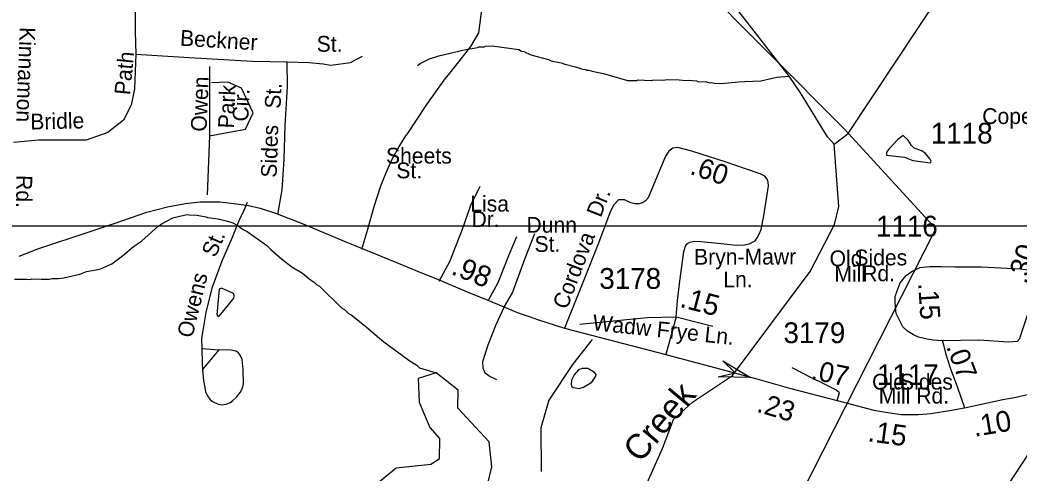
# Model space of a CAD drawing. Extents: x 1547597 to 1699558, y 810033 to 920809.
# Drawn here: x 1595166 to 1601176, y 829821 to 832546 of the extents above; entities that cross this region are included whole.
import ezdxf

# ---------------------------------------------------------------- set-up
doc = ezdxf.new("R2010")
doc.units = 0
for name, color, linetype in [('Exist Boundary Political City Limit New', 7, 'Continuous'), ('Exist Hydrographic Creek Single Shore', 7, 'Continuous'), ('Exist Hydrographic Creek Single Shore Label', 7, 'Continuous'), ('Exist Hydrographic Misc Water Feature', 7, 'Continuous'), ('Exist Hydrographic Pond Under 1500 Sq Ft', 7, 'Continuous'), ('Exist Railroad Mainline', 7, 'Continuous'), ('Exist Road Non-System Type 51', 7, 'Continuous'), ('Exist Road Non-System Type 51 Label', 7, 'Continuous'), ('Exist Road Primary US Mileage Hundredths English Label', 7, 'Continuous'), ('Exist Road Primary US UnDivided 4 Lane Attributed', 7, 'Continuous'), ('Exist Road Secondary Mileage Hundredths English Label', 7, 'Continuous'), ('Exist Road Secondary Structure Standard Bridge Attributed CELL', 7, 'Continuous'), ('Exist Road Secondary Type 41 Attributed', 7, 'Continuous'), ('Exist Road Secondary Type 51 Attributed', 7, 'Continuous'), ('Exist Road Secondary Type 51 Label', 7, 'Continuous'), ('Exist Road Secondary Type 51 Number Label', 7, 'Continuous'), ('Map Preparation Boundary City Limit Buffer Line', 7, 'Continuous'), ('Map Preparation Inset Cut Line', 7, 'Continuous')]:
    doc.layers.add(name, color=color, linetype=linetype)

msp = doc.modelspace()

# ---------------------------------------------------------------- linework, layer by layer
at = {"layer": 'Exist Boundary Political City Limit New'}
msp.add_lwpolyline([(1595159.9, 823742.9), (1596126.5, 824626.4), (1596938.9, 825577.9), (1598671.6, 827755.3), (1599119.8, 828312.6), (1599862.2, 829685.3), (1600674.7, 831289.2), (1600128.4, 831887.3), (1599217.9, 832804.7), (1599067.4, 833015.2), (1598754.8, 833517.5), (1598535.5, 834121.7), (1598377.2, 834572.6), (1598149, 835207), (1597793.5, 835631), (1597451.9, 835864.5), (1596684.8, 836157), (1596268.5, 836512.2)], dxfattribs=at)
at = {"layer": 'Exist Hydrographic Creek Single Shore'}
for points in [[(1600064.7, 831799.1), (1600148.6, 831863), (1600718.7, 832724.7), (1600803.7, 832814.9), (1601019.6, 833404.6), (1601163.6, 833602), (1601215.6, 833758.5), (1601280.6, 834216.7), (1601410.6, 834647.4), (1601633.6, 835105.8), (1601705.6, 835495), (1601841.7, 835653), (1602126.7, 835808.1), (1602210.6, 835881.9), (1602311.6, 835929.1), (1602691.7, 836256.2), (1603153.7, 837143)], [(1600064.7, 831799.1), (1600023.7, 831842.6), (1599860.6, 832108.5), (1599793, 832208.7), (1599139.7, 833050.6), (1598991.5, 833246), (1598831.6, 833783.8), (1598825.6, 833898.9), (1598705.6, 834291.9), (1598559.6, 834593.6), (1598362.6, 834873.4), (1598355.7, 834955.5)], [(1599331.6, 827474.3), (1599308.6, 827606), (1598958.6, 828263.1), (1598813.6, 828640.2), (1598815.6, 828732.1), (1598790.6, 828749.1), (1598727.6, 829016.2), (1598747.6, 829330.9), (1599031.6, 829968.6), (1599097, 830143.8), (1599212, 830246.7), (1599453.2, 830408), (1599920.6, 831033.9), (1600066.6, 831316.5), (1600092.7, 831424.3), (1600064.7, 831799.1)]]:
    msp.add_lwpolyline(points, dxfattribs=at)
at = {"layer": 'Exist Hydrographic Misc Water Feature'}
for points in [[(1597558.2, 832272.4), (1597574.4, 832284.2), (1597630.7, 832313.3), (1597686.9, 832330.6), (1597839.3, 832366.4), (1597919.5, 832381.3), (1597927.5, 832385.2), (1597959.5, 832384.7), (1597967.6, 832388.6), (1598007.6, 832390.1), (1598167.1, 832367.9), (1598183, 832359.6), (1598197.1, 832357.5), (1598238.7, 832336.9), (1598346.2, 832309.4), (1598362.1, 832301.2), (1598431.9, 832286.2), (1598437.9, 832282.1), (1598507.6, 832265.1), (1598549.3, 832250.6), (1598567.3, 832248.3), (1598573.2, 832244.2), (1598589.2, 832244), (1598617.1, 832235.6), (1598676.9, 832224.8), (1598820.3, 832182.8), (1598876.2, 832182), (1598882.2, 832185.9), (1598964.2, 832182.8), (1598980.3, 832186.6), (1599036.1, 832183.8), (1599060.2, 832187.4), (1599132.1, 832186.5), (1599172.1, 832181.9), (1599188.1, 832183.7), (1599236, 832181), (1599244, 832176.9), (1599295.8, 832174.1), (1599315.8, 832167.9), (1599323.8, 832169.8), (1599343.7, 832165.5), (1599383.7, 832165), (1599487.8, 832173.5), (1599527.7, 832176.9), (1599623.7, 832179.6), (1599720, 832202.2), (1599793, 832208.7)], [(1600529.9, 831790.6), (1600509.6, 831823.2), (1600478.9, 831851.3), (1600446.8, 831827.7), (1600392.1, 831768.2), (1600378.3, 831751), (1600378.1, 831732.2), (1600486.4, 831721.6), (1600537.8, 831700.3), (1600643.3, 831687.4), (1600647.2, 831696.7), (1600641.7, 831709.5), (1600613.4, 831743.1), (1600592.4, 831758.4), (1600545.2, 831774.4), (1600529.9, 831790.6)], [(1595134.1, 830986.4), (1595206.1, 830987.5), (1595230.1, 830985.1), (1595238.1, 830989), (1595294, 830986.2), (1595342, 830987.6), (1595358, 830991.3), (1595398, 830990.7), (1595430, 830994.3), (1595526.3, 831017), (1595566.4, 831032.4), (1595646.6, 831047.3), (1595719, 831080.3), (1595783.6, 831127.4), (1595848.4, 831184.5), (1595896.8, 831215.8), (1595998, 831306.3), (1596022.2, 831322), (1596086.6, 831355.1), (1596126.6, 831366.6), (1596174.8, 831375.8), (1596184.6, 831374.8), (1596230.7, 831373.1), (1596286.6, 831362.3), (1596294.5, 831358.2), (1596358.4, 831349.3), (1596414.1, 831336.5), (1596445.9, 831326.1), (1596469.8, 831313.7), (1596509.4, 831285.2), (1596533.2, 831272.9), (1596652, 831189.2), (1596675.7, 831164.9), (1596738.8, 831110), (1596802.1, 831061.2), (1596865.6, 831022.3), (1596905.1, 830989.8), (1596936.8, 830969.3), (1596950.6, 830955.1), (1596968.5, 830944.9), (1597102.6, 830813.1), (1597118.5, 830804.8), (1597142.1, 830780.5), (1597158, 830772.3), (1597237.1, 830711.2), (1597355.6, 830609.5), (1597506, 830499.5), (1597553.6, 830468.8), (1597569.4, 830454.6), (1597670.6, 830423)], [(1596421.2, 830831.9), (1596452, 830873.2), (1596455.6, 830888.6), (1596450.7, 830901.1), (1596378.1, 830932.7), (1596363.7, 830927.9), (1596350.6, 830772.6), (1596357.9, 830763.1), (1596364.9, 830765), (1596421.2, 830831.9)], [(1598555.4, 830338), (1598606.1, 830368.3), (1598630.3, 830403.5), (1598632.1, 830413.9), (1598622.2, 830426.5), (1598583.3, 830449.1), (1598548.6, 830449.9), (1598525.2, 830442.2), (1598499.4, 830410.8), (1598483.6, 830378.9), (1598481.7, 830354.7), (1598484.4, 830343.3), (1598493.2, 830335.8), (1598529.9, 830329.9), (1598555.4, 830338)]]:
    msp.add_lwpolyline(points, dxfattribs=at)
at = {"layer": 'Exist Hydrographic Pond Under 1500 Sq Ft'}
msp.add_lwpolyline([(1597978.6, 829750.3), (1598004.6, 829858.1), (1597989.6, 830009.4), (1597800.6, 830210.2), (1597802.6, 830318.5), (1597670.6, 830423), (1597561.6, 830389), (1597567.7, 830247.8), (1597632.7, 830095.4), (1597689.7, 830028.6), (1597688.6, 829903.9), (1597637.6, 829872.1), (1597429.7, 829850.1), (1597319.6, 829760.4), (1597285.6, 829685.5), (1597351.6, 829618.5), (1597978.6, 829750.3)], dxfattribs=at)
at = {"layer": 'Exist Railroad Mainline'}
msp.add_lwpolyline([(1598434.5, 826352.6), (1598624.1, 826581.4), (1598869.8, 826869.5), (1599098.5, 827152.5), (1599289.1, 827387.8), (1599416.8, 827528.1), (1599475.8, 827619.1), (1599603.8, 827769.4), (1599763.9, 827957.3), (1599912.1, 828141.4), (1600030, 828291.9), (1600171.9, 828459.9), (1600311.9, 828626.2), (1600444, 828796.4), (1600596.3, 828961.5), (1600789.9, 829251.6), (1601019.1, 829606.8), (1601147.7, 829804.9), (1601289.9, 830019.8)], dxfattribs=at)
at = {"layer": 'Exist Road Non-System Type 51'}
for p, q in [((1599113.7, 830761.1), (1599051.1, 830534.3)), ((1596259.6, 830569.8), (1596365.3, 830562.5)), ((1596263.8, 830441.8), (1596365.3, 830562.5))]:
    msp.add_line(p, q, dxfattribs=at)
for points in [[(1595858.7, 832789.6), (1595859.6, 832475.9), (1595863.7, 832340.5)], [(1597943.5, 832607.4), (1597924.6, 832469.5), (1597877.2, 832386.8), (1597782.4, 832267.3), (1597716, 832184.5), (1597611.7, 832037.5), (1597492.5, 831855.5)], [(1595863.7, 832340.5), (1595855.5, 832131.4), (1595835, 832033), (1595789.9, 831942.8), (1595695.7, 831869), (1595564.6, 831823.9), (1595277.8, 831823.9), (1595126.7, 831809.7)], [(1595863.7, 832340.5), (1596183.2, 832320), (1596564.3, 832299.5), (1596773.2, 832295.4)], [(1596718.5, 831376.3), (1596743, 831525.3), (1596755.5, 831709), (1596762, 831908.8), (1596775.2, 832146.6), (1596773.2, 832295.4)], [(1596773.2, 832295.4), (1596904.3, 832291.3), (1596990.4, 832283.1), (1597035.4, 832274.9), (1597154.3, 832291.3), (1597226.9, 832328.6)], [(1596306.2, 832266.7), (1596306.2, 831848.5)], [(1596306.2, 831848.5), (1596523.3, 831889.5), (1596568.4, 831987.9), (1596498.7, 832135.5), (1596416.8, 832172.4), (1596318.5, 832168.3)], [(1596306.2, 831848.5), (1596291.7, 831495)], [(1597222.6, 831167.5), (1597259.3, 831288.7), (1597297, 831424.3), (1597336.6, 831547.7), (1597371.7, 831633.1), (1597395.3, 831686.2), (1597408.8, 831716.6), (1597447.7, 831786), (1597492.5, 831855.5)], [(1599113.7, 830761.1), (1599121.2, 830856), (1599133.3, 830958.5), (1599160.6, 831154.4), (1599168.9, 831186.2), (1599181.8, 831202.1), (1599196.1, 831208.9), (1599223.4, 831214.9), (1599264.2, 831214.5), (1599384.5, 831201.7), (1599475.2, 831191.9), (1599525.2, 831193.4), (1599553.2, 831200.2), (1599588, 831218.3), (1599600.8, 831235), (1599611.4, 831253.1), (1599625.8, 831285.3), (1599640.9, 831368.5), (1599669.7, 831548.5), (1599667.4, 831570.5), (1599661.3, 831589.4), (1599647.7, 831606), (1599619.7, 831620.4), (1599530.5, 831651.4), (1599414.6, 831690.3), (1599207.3, 831757.2), (1599123, 831778.9), (1599092.8, 831774.2), (1599069.6, 831757.2), (1599048.7, 831727.8), (1598945.1, 831476.1), (1598929.6, 831459), (1598911.1, 831446.7), (1598890.9, 831440.9), (1598867, 831440.9), (1598841.4, 831447), (1598802.8, 831464.1), (1598767.2, 831464.8), (1598737.8, 831434.7), (1598717.7, 831396.8), (1598642.6, 831194.5), (1598564.5, 830997.6), (1598520.4, 830887), (1598442.7, 830692.8)], [(1597687.4, 830975.3), (1597752.2, 831092.4), (1597828.5, 831287.4), (1597878.5, 831432.7), (1597933.8, 831545.8)], [(1596532.5, 831447.6), (1596509.9, 831390), (1596487.5, 831348.4), (1596442, 831237.1), (1596380.3, 831095.9), (1596320.2, 830932.8), (1596284.4, 830787.2), (1596258.4, 830629.7), (1596259.6, 830569.8)], [(1598080.6, 830822.2), (1598129.2, 830905.7), (1598205.8, 831112.7), (1598263.7, 831261.8)], [(1597985.4, 830861.6), (1598042.2, 830966.9), (1598110.3, 831139.8), (1598155.6, 831243.1)], [(1600788.8, 831061.8), (1600950.9, 831061.8), (1601183.4, 831050.1), (1601322.8, 831030.4)], [(1598034.9, 830381.1), (1597989.3, 830403.6), (1597965.7, 830421.9), (1597951.9, 830452.4), (1597950.5, 830492.1), (1597983.7, 830591.7), (1598031.2, 830715), (1598080.6, 830822.2)], [(1598608.9, 830624), (1598490.5, 830474.6), (1598347, 830258.7), (1598300.1, 830092.5), (1598302.2, 829829.7)], [(1596259.6, 830569.8), (1596262.5, 830479.5), (1596263.8, 830441.8)], [(1596263.8, 830441.8), (1596271.2, 830376.1), (1596277.8, 830335.9), (1596282.9, 830308.8), (1596293.8, 830285.6), (1596308.2, 830266), (1596325.3, 830251.1), (1596359, 830234.6), (1596383.6, 830231.5), (1596407.1, 830236), (1596430.5, 830246), (1596447.3, 830257.6), (1596467.9, 830276.4), (1596491.7, 830305), (1596504.1, 830331.3), (1596510.4, 830356.6), (1596509.5, 830442.7), (1596502.4, 830504.6), (1596490.7, 830528.9), (1596481, 830544.9), (1596465.1, 830553.2), (1596437.2, 830559.4), (1596365.3, 830562.5)]]:
    msp.add_lwpolyline(points, dxfattribs=at)
at = {"layer": 'Exist Road Primary US UnDivided 4 Lane Attributed'}
for points in [[(1595160.7, 831126.3), (1595280.8, 831172.1), (1595363.1, 831199.4), (1595498.1, 831243.6), (1595732.5, 831322.6), (1595929.5, 831390.7), (1596053.1, 831422.9), (1596162.2, 831442.8), (1596250.5, 831451.4), (1596295.7, 831452.9), (1596368.2, 831453), (1596469.1, 831440.9), (1596541.1, 831429.9), (1596611.8, 831413.6), (1596702.8, 831383.7), (1596874.4, 831318), (1597117, 831216.4), (1597234.8, 831167.7), (1597441.7, 831084), (1597557, 831034.6), (1597691.1, 830981.2), (1597856.8, 830910.6), (1597980, 830860.8), (1598063.3, 830825.9), (1598164.1, 830785.3), (1598236.3, 830760), (1598280.2, 830743.7), (1598442.7, 830692.8), (1599051.1, 830534.3), (1599464.1, 830423.9)], [(1599464.1, 830423.9), (1599599, 830387.2), (1599796, 830331.3), (1600081.2, 830257.2)], [(1600849.1, 830212.4), (1601078.6, 830262.9), (1601159.2, 830276.7), (1601291.4, 830308.7), (1601371.1, 830330.4)], [(1600081.2, 830257.2), (1600303.5, 830199.7), (1600386.8, 830184.8), (1600467.9, 830173.9), (1600572, 830172.6), (1600648.1, 830179.8), (1600769.9, 830199.7), (1600849.1, 830212.4)]]:
    msp.add_lwpolyline(points, dxfattribs=at)
at = {"layer": 'Exist Road Secondary Structure Standard Bridge Attributed CELL'}
msp.add_lwpolyline([(1599394.7, 830496.5), (1599561.5, 830395.5), (1599366.5, 830399.5), (1599467.9, 830422.7)], close=True, dxfattribs=at)
at = {"layer": 'Exist Road Secondary Type 41 Attributed'}
msp.add_lwpolyline([(1601165.9, 830612.4), (1601180.1, 830630.5), (1601185.5, 830643.7), (1601223.3, 830759.3), (1601264.8, 830890.2), (1601307.4, 831018.2), (1601338.1, 831115.8), (1601389.2, 831216.4), (1601413.7, 831246.7), (1601454.4, 831281.1), (1601484.3, 831303.8), (1601496.1, 831333.7), (1601507.9, 831412.9), (1601507.9, 831501.6), (1601498.8, 831572.3), (1601478.9, 831619.4), (1601465.1, 831638.1)], dxfattribs=at)
at = {"layer": 'Exist Road Secondary Type 51 Attributed'}
for points in [[(1600716, 830616.1), (1600660.3, 830621), (1600623.2, 830626.5), (1600570.7, 830638.2), (1600540.8, 830652.7), (1600505.5, 830673.6), (1600476.2, 830700.2), (1600436.6, 830780.4), (1600433, 830819.3), (1600431.2, 830851.9), (1600431.2, 830882.7), (1600443, 830917.1), (1600460.6, 830964.1), (1600497.7, 831009), (1600532.8, 831034.5), (1600581.7, 831057.9), (1600640.3, 831063.8), (1600710.6, 831063.8), (1600788.8, 831061.8)], [(1598535.1, 830717.1), (1598940.1, 830756.5), (1599113.7, 830761.1), (1599333.4, 830703.9)], [(1601165.9, 830612.4), (1601113.1, 830607.9), (1600933.6, 830619.2), (1600716, 830616.1)], [(1600716, 830616.1), (1600734.6, 830541.4), (1600762.6, 830454.3), (1600806.1, 830336.1), (1600849.1, 830212.4)], [(1600081.2, 830257.2), (1600096.2, 830303.9), (1600074.9, 830320.6), (1599997.5, 830359.6), (1599927.3, 830394.2), (1599810.5, 830454)]]:
    msp.add_lwpolyline(points, dxfattribs=at)
at = {"layer": 'Map Preparation Boundary City Limit Buffer Line'}
msp.add_lwpolyline([(1595159.9, 823742.9), (1596126.5, 824626.4), (1596938.9, 825577.9), (1598671.6, 827755.3), (1599119.8, 828312.6), (1599862.2, 829685.3), (1600674.7, 831289.2), (1600128.4, 831887.3), (1599217.9, 832804.7), (1599067.4, 833015.2), (1598754.8, 833517.5), (1598535.5, 834121.7), (1598377.2, 834572.6), (1598149, 835207), (1597793.5, 835631), (1597451.9, 835864.5), (1596684.8, 836157), (1596268.5, 836512.2)], dxfattribs=at)
at = {"layer": 'Map Preparation Inset Cut Line'}
for points in [[(1633724, 874749.3), (1571208, 874749.3), (1571208, 831307.2), (1633724, 831307.2)], [(1575502.6, 831307.2), (1641328.6, 831307.2), (1641328.6, 811336.3), (1575502.6, 811336.3)]]:
    msp.add_lwpolyline(points, close=True, dxfattribs=at)

# ---------------------------------------------------------------- texts
at = {"layer": 'Exist Hydrographic Creek Single Shore Label'}
msp.add_text('Creek', height=150, rotation=50.15458, dxfattribs=at).set_placement((1598897.6, 829876.3))
at = {"layer": 'Exist Road Non-System Type 51 Label'}
for s, rotation, p in [('Beckner', 356.44115, (1596127.1, 832392.2)), ('Path', 84.36755, (1595828.5, 832091.9)), ('Owen', 87.53478, (1596288.4, 831872.8)), ('Park', 87.53478, (1596452.5, 831892.8)), ('Cir.', 87.53478, (1596539.4, 831933.8)), ('St.', 87.21897, (1596733.3, 832010.8)), ('Bridle', 1.32766, (1595229.5, 831887)), ('Sides', 88.1489, (1596710.3, 831596.5)), ('Dr.', 68.22064, (1598659.3, 831353.6)), ('Dunn', 0.04258, (1598213.2, 831266.5)), ('Cordova', 69.15504, (1598456.8, 830800)), ('St.', 66.40198, (1596342.3, 831112.8)), ('St.', 0.35037, (1598261.9, 831150.9)), ('Bryn-Mawr', 0.12625, (1599221.5, 831074.2)), ('Owens', 76.1931, (1596202.4, 830628.7)), ('Ln.', 0.24545, (1599397.5, 830938))]:
    msp.add_text(s, height=95, rotation=rotation, dxfattribs=at).set_placement(p)
for s, p in [('St.', (1596951.2, 832355.3)), ('Sheets', (1597368.3, 831682.4)), ('St.', (1597430.2, 831593.9)), ('Lisa', (1597875.2, 831393.7)), ('Dr.', (1597882.9, 831300.8))]:
    msp.add_text(s, height=95, dxfattribs=at).set_placement(p)
at = {"layer": 'Exist Road Primary US Mileage Hundredths English Label'}
for s, rotation, p in [('.98', 337.98101, (1597754.2, 831019.5)), ('.10', 9.72311, (1600908.7, 830038.4)), ('.15', 352.36343, (1600262, 830012.4))]:
    msp.add_text(s, height=125, rotation=rotation, dxfattribs=at).set_placement(p)
at = {"layer": 'Exist Road Secondary Mileage Hundredths English Label'}
for s, height, rotation, p in [('.60', 120, 341.06923, (1599190.6, 831621.9)), ('.30', 125, 72.53378, (1601220.9, 830951.7)), ('.15', 125, 345.39555, (1599130.4, 830821.4)), ('.15', 120, 273.82365, (1600569, 830962.6)), ('.07', 120, 290.71004, (1600736.6, 830580.8)), ('.07', 120, 348.32829, (1599919.8, 830386.4)), ('.23', 120, 343.55197, (1599592.3, 830190.9))]:
    msp.add_text(s, height=height, rotation=rotation, dxfattribs=at).set_placement(p)
at = {"layer": 'Exist Road Secondary Type 51 Label'}
for s, rotation, p in [('Kinnamon', 267.80252, (1595165.3, 832505)), ('Rd.', 269.2378, (1595145.4, 831613.9)), ('Wadw Frye Ln.', 353.97108, (1598607.1, 830680.5))]:
    msp.add_text(s, height=95, rotation=rotation, dxfattribs=at).set_placement(p)
for s, p in [('Copeland', (1600954.9, 831920.5)), ('Old', (1600036.7, 831064.8)), ('Sides', (1600185.9, 831070.1)), ('Mill', (1600065.3, 830971.3)), ('Rd.', (1600232.6, 830974.7)), ('Old', (1600292.3, 830322.7)), ('Sides', (1600460.4, 830322.8)), ('Mill', (1600332.4, 830238.8)), ('Rd.', (1600557.8, 830238.9))]:
    msp.add_text(s, height=95, dxfattribs=at).set_placement(p)
at = {"layer": 'Exist Road Secondary Type 51 Number Label'}
for s, p in [('1118', (1600645.4, 831802.8)), ('1116', (1600315.4, 831243.6)), ('3178', (1598651.3, 830928.8)), ('3179', (1599759.3, 830602.4)), ('1117', (1600321.9, 830349.9))]:
    msp.add_text(s, height=125, dxfattribs=at).set_placement(p)

doc.saveas('drawing.dxf')
